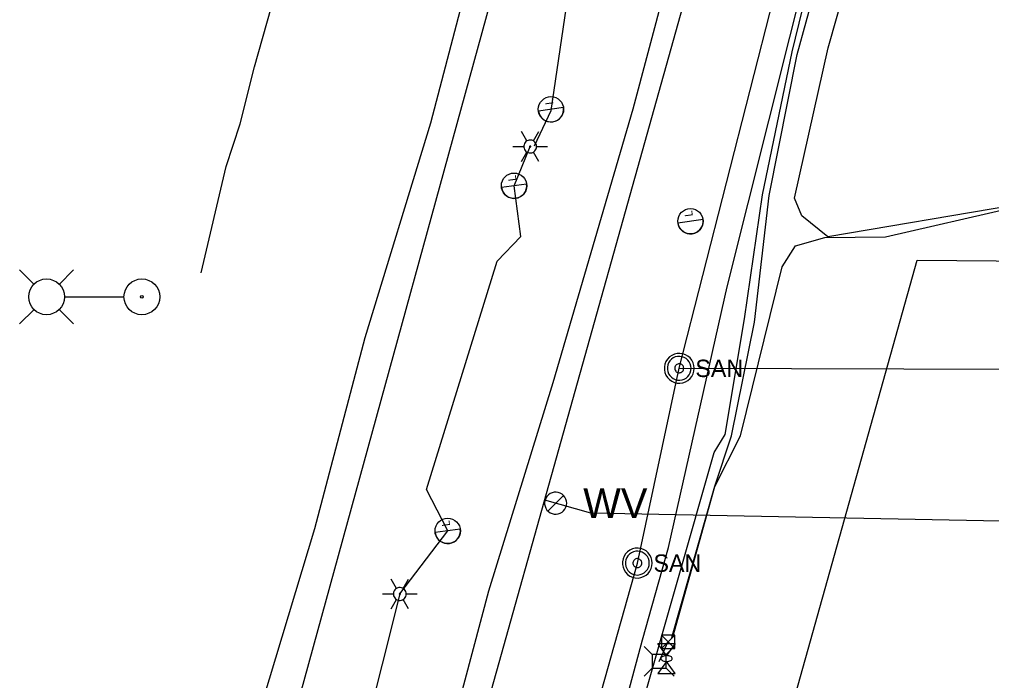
# Model space of a CAD drawing. Extents: x 596028 to 606371, y 330010 to 403088.
# Drawn here: x 604903.8 to 605119, y 336317.8 to 336464.1 of the extents above; entities that cross this region are included whole.
import ezdxf

# ---------------------------------------------------------------- set-up
doc = ezdxf.new("R2010")
doc.units = 0
for name, color, linetype in [('E_LTG', 7, 'Continuous'), ('E_LTG_CID', 7, 'Continuous'), ('E_UTL_E', 7, 'Continuous'), ('E_UTL_E_Bold', 7, 'Continuous'), ('E_UTL_E_UG', 7, 'Continuous'), ('E_UTL_ETransformer', 7, 'Continuous'), ('E_UTL_G_UG', 7, 'Continuous'), ('E_UTL_SAN_MH', 7, 'Continuous'), ('E_UTL_SAN_UG', 7, 'Continuous'), ('E_UTL_TV_UG', 7, 'Continuous'), ('E_UTL_W', 7, 'Continuous'), ('E_UTL_W_UG', 7, 'Continuous')]:
    doc.layers.add(name, color=color, linetype=linetype)

# ---------------------------------------------------------------- blocks, each defined once
blk = doc.blocks.new('ACAD_PROXY_ENTITY_4')
at = {"layer": 'E_UTL_W'}
for points in [[(1844075.71, 1025018.57), (1844075.57, 1025019.98), (1844075.17, 1025021.33), (1844074.52, 1025022.59), (1844073.65, 1025023.71), (1844072.58, 1025024.63), (1844071.35, 1025025.34), (1844070.01, 1025025.81), (1844068.61, 1025026.01), (1844067.2, 1025025.94), (1844065.82, 1025025.61), (1844064.53, 1025025.02), (1844063.38, 1025024.2), (1844062.4, 1025023.17), (1844061.63, 1025021.98), (1844061.11, 1025020.66), (1844060.84, 1025019.27), (1844060.84, 1025017.86), (1844061.11, 1025016.47), (1844061.63, 1025015.15), (1844062.4, 1025013.96), (1844063.38, 1025012.93), (1844064.53, 1025012.11), (1844065.82, 1025011.52), (1844067.2, 1025011.19), (1844068.61, 1025011.12), (1844070.01, 1025011.32), (1844071.35, 1025011.79), (1844072.58, 1025012.5), (1844073.65, 1025013.42), (1844074.52, 1025014.54), (1844075.17, 1025015.8), (1844075.57, 1025017.16), (1844075.71, 1025018.57)], [(1844062.99, 1025013.3), (1844073.52, 1025023.83)]]:
    blk.add_lwpolyline(points, dxfattribs=at)
blk.add_text('WV', height=20.117, dxfattribs=at).set_placement((1844086.88, 1025008.51))
blk = doc.blocks.new('_U272')
at = {"layer": 'E_LTG'}
blk.add_lwpolyline([(0.001, -0.171), (0.001, 0.172)], dxfattribs=at)
blk.add_circle((0.001, 0), 0.171, dxfattribs=at)
blk.add_arc((0.001, 0), 0.171, 90, 270, dxfattribs=at)
blk.add_text('L', height=0.108, dxfattribs=at).set_placement((0.066, -0.042))

msp = doc.modelspace()

# ---------------------------------------------------------------- linework, layer by layer
at = {"layer": 'E_LTG'}
for points in [[(605016.17, 336437.24), (605014.98, 336439.3)], [(605018.32, 336436), (605018.29, 336436.27), (605018.21, 336436.53), (605018.09, 336436.77), (605017.92, 336436.98), (605017.72, 336437.16), (605017.48, 336437.3), (605017.22, 336437.39), (605016.96, 336437.43), (605016.68, 336437.41), (605016.42, 336437.35), (605016.17, 336437.24), (605015.95, 336437.08), (605015.76, 336436.88), (605015.62, 336436.65), (605015.52, 336436.4), (605015.47, 336436.13), (605015.47, 336435.86), (605015.52, 336435.6), (605015.62, 336435.34), (605015.76, 336435.11), (605015.95, 336434.92), (605016.17, 336434.76), (605016.42, 336434.65), (605016.68, 336434.58), (605016.96, 336434.57), (605017.22, 336434.61), (605017.48, 336434.7), (605017.72, 336434.83), (605017.92, 336435.01), (605018.09, 336435.23), (605018.21, 336435.47), (605018.29, 336435.73), (605018.32, 336436)], [(605018.32, 336436), (605018.29, 336436.27), (605018.21, 336436.53), (605018.09, 336436.77), (605017.92, 336436.98), (605017.72, 336437.16), (605017.48, 336437.3), (605017.22, 336437.39), (605016.96, 336437.43), (605016.68, 336437.41), (605016.42, 336437.35), (605016.17, 336437.24), (605015.95, 336437.08), (605015.76, 336436.88), (605015.62, 336436.65), (605015.52, 336436.4), (605015.47, 336436.13), (605015.47, 336435.86), (605015.52, 336435.6), (605015.62, 336435.34), (605015.76, 336435.11), (605015.95, 336434.92), (605016.17, 336434.76), (605016.42, 336434.65), (605016.68, 336434.58), (605016.96, 336434.57), (605017.22, 336434.61), (605017.48, 336434.7), (605017.72, 336434.83), (605017.92, 336435.01), (605018.09, 336435.23), (605018.21, 336435.47), (605018.29, 336435.73), (605018.32, 336436)], [(605018.32, 336436), (605018.29, 336436.27), (605018.21, 336436.53), (605018.09, 336436.77), (605017.92, 336436.98), (605017.72, 336437.16), (605017.48, 336437.3), (605017.22, 336437.39), (605016.96, 336437.43), (605016.68, 336437.41), (605016.42, 336437.35), (605016.17, 336437.24), (605015.95, 336437.08), (605015.76, 336436.88), (605015.62, 336436.65), (605015.52, 336436.4), (605015.47, 336436.13), (605015.47, 336435.86), (605015.52, 336435.6), (605015.62, 336435.34), (605015.76, 336435.11), (605015.95, 336434.92), (605016.17, 336434.76), (605016.42, 336434.65), (605016.68, 336434.58), (605016.96, 336434.57), (605017.22, 336434.61), (605017.48, 336434.7), (605017.72, 336434.83), (605017.92, 336435.01), (605018.09, 336435.23), (605018.21, 336435.47), (605018.29, 336435.73), (605018.32, 336436)], [(605017.6, 336437.24), (605018.79, 336439.3)], [(605013.08, 336436), (605015.46, 336436)], [(605017.01, 336436), (605017, 336436.02), (605017, 336436.04), (605016.99, 336436.06), (605016.97, 336436.08), (605016.96, 336436.1), (605016.94, 336436.11), (605016.92, 336436.11), (605016.89, 336436.12), (605016.87, 336436.12), (605016.85, 336436.11), (605016.83, 336436.1), (605016.81, 336436.09), (605016.79, 336436.07), (605016.78, 336436.05), (605016.77, 336436.03), (605016.77, 336436.01), (605016.77, 336435.99), (605016.77, 336435.96), (605016.78, 336435.94), (605016.79, 336435.92), (605016.81, 336435.91), (605016.83, 336435.89), (605016.85, 336435.89), (605016.87, 336435.88), (605016.89, 336435.88), (605016.92, 336435.88), (605016.94, 336435.89), (605016.96, 336435.9), (605016.97, 336435.92), (605016.99, 336435.93), (605017, 336435.95), (605017, 336435.98), (605017.01, 336436)], [(605018.32, 336436), (605020.7, 336436)], [(605014.98, 336432.7), (605016.17, 336434.76)], [(605018.79, 336432.7), (605017.6, 336434.76)], [(604907.05, 336405.5), (604903.82, 336408.74)], [(604912.59, 336405.5), (604915.82, 336408.74)], [(604913.84, 336402.74), (604926.89, 336402.74)], [(604907.05, 336399.96), (604903.82, 336396.74)], [(604912.59, 336399.96), (604915.82, 336396.74)], [(604987.32, 336338.24), (604986.13, 336340.3)], [(604989.46, 336337), (604989.43, 336337.27), (604989.36, 336337.53), (604989.23, 336337.78), (604989.07, 336337.99), (604988.86, 336338.17), (604988.62, 336338.3), (604988.37, 336338.39), (604988.1, 336338.43), (604987.83, 336338.42), (604987.56, 336338.35), (604987.32, 336338.24), (604987.1, 336338.08), (604986.91, 336337.89), (604986.76, 336337.66), (604986.66, 336337.41), (604986.61, 336337.14), (604986.61, 336336.87), (604986.66, 336336.6), (604986.76, 336336.35), (604986.91, 336336.12), (604987.1, 336335.92), (604987.32, 336335.77), (604987.56, 336335.65), (604987.83, 336335.59), (604988.1, 336335.58), (604988.37, 336335.61), (604988.62, 336335.7), (604988.86, 336335.84), (604989.07, 336336.02), (604989.23, 336336.23), (604989.36, 336336.47), (604989.43, 336336.73), (604989.46, 336337)], [(604989.46, 336337), (604989.43, 336337.27), (604989.36, 336337.53), (604989.23, 336337.78), (604989.07, 336337.99), (604988.86, 336338.17), (604988.62, 336338.3), (604988.37, 336338.39), (604988.1, 336338.43), (604987.83, 336338.42), (604987.56, 336338.35), (604987.32, 336338.24), (604987.1, 336338.08), (604986.91, 336337.89), (604986.76, 336337.66), (604986.66, 336337.41), (604986.61, 336337.14), (604986.61, 336336.87), (604986.66, 336336.6), (604986.76, 336336.35), (604986.91, 336336.12), (604987.1, 336335.92), (604987.32, 336335.77), (604987.56, 336335.65), (604987.83, 336335.59), (604988.1, 336335.58), (604988.37, 336335.61), (604988.62, 336335.7), (604988.86, 336335.84), (604989.07, 336336.02), (604989.23, 336336.23), (604989.36, 336336.47), (604989.43, 336336.73), (604989.46, 336337)], [(604989.46, 336337), (604989.43, 336337.27), (604989.36, 336337.53), (604989.23, 336337.78), (604989.07, 336337.99), (604988.86, 336338.17), (604988.62, 336338.3), (604988.37, 336338.39), (604988.1, 336338.43), (604987.83, 336338.42), (604987.56, 336338.35), (604987.32, 336338.24), (604987.1, 336338.08), (604986.91, 336337.89), (604986.76, 336337.66), (604986.66, 336337.41), (604986.61, 336337.14), (604986.61, 336336.87), (604986.66, 336336.6), (604986.76, 336336.35), (604986.91, 336336.12), (604987.1, 336335.92), (604987.32, 336335.77), (604987.56, 336335.65), (604987.83, 336335.59), (604988.1, 336335.58), (604988.37, 336335.61), (604988.62, 336335.7), (604988.86, 336335.84), (604989.07, 336336.02), (604989.23, 336336.23), (604989.36, 336336.47), (604989.43, 336336.73), (604989.46, 336337)], [(604988.75, 336338.24), (604989.94, 336340.3)], [(604984.22, 336337), (604986.6, 336337)], [(604988.15, 336337), (604988.15, 336337.03), (604988.14, 336337.05), (604988.13, 336337.07), (604988.12, 336337.09), (604988.1, 336337.1), (604988.08, 336337.11), (604988.06, 336337.12), (604988.04, 336337.12), (604988.01, 336337.12), (604987.99, 336337.12), (604987.97, 336337.11), (604987.95, 336337.09), (604987.94, 336337.08), (604987.93, 336337.06), (604987.92, 336337.04), (604987.91, 336337.01), (604987.91, 336336.99), (604987.92, 336336.97), (604987.93, 336336.95), (604987.94, 336336.93), (604987.95, 336336.91), (604987.97, 336336.9), (604987.99, 336336.89), (604988.01, 336336.89), (604988.04, 336336.88), (604988.06, 336336.89), (604988.08, 336336.9), (604988.1, 336336.91), (604988.12, 336336.92), (604988.13, 336336.94), (604988.14, 336336.96), (604988.15, 336336.98), (604988.15, 336337)], [(604989.46, 336337), (604991.84, 336337)], [(604986.13, 336333.7), (604987.32, 336335.77)], [(604989.94, 336333.7), (604988.75, 336335.77)]]:
    msp.add_lwpolyline(points, dxfattribs=at)
for centre, radius in [((604909.82, 336402.74), 3.96), ((604930.92, 336402.74), 3.96), ((604930.92, 336402.74), 0.303)]:
    msp.add_circle(centre, radius, dxfattribs=at)
at = {"layer": 'E_LTG_CID'}
for p, q in [((605021.55, 336443.99), (605037.11, 336550.19)), ((605017.81, 336436.16), (605021.55, 336443.99))]:
    msp.add_line(p, q, dxfattribs=at)
for points in [[(604988.03, 336337), (604998.63, 336350.94), (604993.97, 336360.1), (605009.58, 336410.65), (605014.85, 336416.07), (605013.31, 336427.31), (605016.89, 336436)], [(604988.03, 336337), (604960.61, 336227.82), (604932.87, 336119.93), (604914.53, 336002.22), (604913.02, 335913.04)]]:
    msp.add_lwpolyline(points, dxfattribs=at)
at = {"layer": 'E_UTL_E'}
for points in [[(605043.9, 336323.64), (605042.15, 336325.39)], [(605047, 336323.64), (605048.75, 336325.39)], [(605047, 336323.64), (605043.9, 336323.64)], [(605043.9, 336323.64), (605043.9, 336320.55)], [(605047, 336320.55), (605047, 336323.64)], [(605043.9, 336320.55), (605042.15, 336318.79)], [(605043.9, 336320.55), (605047, 336320.55)], [(605047, 336320.55), (605048.75, 336318.79)]]:
    msp.add_lwpolyline(points, dxfattribs=at)
at = {"layer": 'E_UTL_E_Bold'}
for points in [[(605045.17, 336326.01), (605048.98, 336326.01)], [(605047.07, 336323.35), (605045.17, 336326.01)], [(605048.98, 336326.01), (605047.07, 336323.35)], [(605048.34, 336322.71), (605048.32, 336322.83), (605048.25, 336322.95), (605048.14, 336323.06), (605047.99, 336323.15), (605047.81, 336323.23), (605047.6, 336323.29), (605047.37, 336323.33), (605047.13, 336323.35), (605046.89, 336323.34), (605046.66, 336323.31), (605046.44, 336323.26), (605046.24, 336323.19), (605046.07, 336323.1), (605045.94, 336323), (605045.85, 336322.89), (605045.81, 336322.77), (605045.81, 336322.65), (605045.85, 336322.53), (605045.94, 336322.42), (605046.07, 336322.32), (605046.24, 336322.23), (605046.44, 336322.16), (605046.66, 336322.11), (605046.89, 336322.08), (605047.13, 336322.08), (605047.37, 336322.09), (605047.6, 336322.13), (605047.81, 336322.19), (605047.99, 336322.27), (605048.14, 336322.37), (605048.25, 336322.48), (605048.32, 336322.59), (605048.34, 336322.71)], [(605047.07, 336322.08), (605045.17, 336319.41)], [(605048.98, 336319.41), (605047.07, 336322.08)], [(605045.17, 336319.41), (605048.98, 336319.41)]]:
    msp.add_lwpolyline(points, dxfattribs=at)
at = {"layer": 'E_UTL_E_UG'}
for points in [[(605008.63, 336196.68), (605057.64, 336368.33), (605060.05, 336372.29), (605064.33, 336397.87), (605068.34, 336425.32), (605074.89, 336456.97), (605090.92, 336522.59), (605106.66, 336579.53), (605110.34, 336595.28), (605128.69, 336673.59), (605128.48, 336717.48), (605129.55, 336741.75), (605130.77, 336763.77), (605133.86, 336788.7), (605136.04, 336801.96), (605136.21, 336812.95)], [(605156.82, 336431.68), (605123.74, 336422.95), (605082.79, 336416.02), (605077.04, 336420.68), (605075.43, 336424.55), (605082.86, 336457.85), (605100.36, 336519.4), (605106.58, 336545.81), (605112.8, 336572.21), (605121.5, 336612.94)], [(605048.22, 336327.34), (605057.76, 336360.86), (605061.45, 336372.02), (605066.54, 336397.15), (605069.8, 336425.19), (605075.97, 336456.38), (605083.96, 336485.36), (605092.27, 336522.32), (605108.48, 336579.43), (605108.03, 336584.2), (605110.9, 336588.52), (605114.89, 336591.08)], [(604944.06, 336408.07), (604949.59, 336431.56), (604952.65, 336440.99), (604955.83, 336453.64), (604959.54, 336466.69), (604961.17, 336475.89), (604958.78, 336484.26), (604959.14, 336488.7), (604945.07, 336498.57), (604927.52, 336512.65), (604918.57, 336515.36)], [(604964.23, 336308.17), (605017.56, 336502.37)], [(605048.44, 336327.41), (605057.76, 336360.81), (605063.48, 336372.02), (605072.68, 336409.36), (605075.63, 336414.04), (605082.09, 336415.84), (605095.57, 336416), (605123.82, 336422.48), (605157.14, 336430.84)], [(604980.68, 335886.76), (604991.87, 336016.1), (605102.55, 336410.88), (605260.15, 336409.56), (605587.73, 336403.22)], [(605045.45, 336322.09), (605047.47, 336326.45)]]:
    msp.add_lwpolyline(points, dxfattribs=at)
at = {"layer": 'E_UTL_ETransformer'}
for p, q in [((605045.93, 336327.91), (605048.93, 336324.91)), ((605048.93, 336327.91), (605045.93, 336324.91))]:
    msp.add_line(p, q, dxfattribs=at)
msp.add_lwpolyline([(605045.93, 336324.91), (605048.93, 336324.91), (605048.93, 336327.91), (605045.93, 336327.91)], close=True, dxfattribs=at)
at = {"layer": 'E_UTL_G_UG'}
for points in [[(604947.77, 336280.3), (604969.19, 336351.45), (604980.36, 336393.71), (604994.86, 336441.23), (605007.11, 336488.05), (605022.16, 336540.99), (605036.14, 336593.75), (605045.56, 336633.88), (605050.72, 336657.87), (605053.8, 336682.24), (605055.24, 336717.3)], [(605007.72, 336337.72), (605021.94, 336383.75), (605039.69, 336444.37), (605053.58, 336496.44), (605065.41, 336541.18), (605079.67, 336595.77), (605088.28, 336639.05), (605093.42, 336677.26), (605096.52, 336717.08)], [(604920.42, 336014.05), (604967.96, 336188.2), (605007.72, 336337.72)]]:
    msp.add_lwpolyline(points, dxfattribs=at)
at = {"layer": 'E_UTL_SAN_MH'}
for points in [[(605053.19, 336386.93), (605053.13, 336387.56), (605052.95, 336388.16), (605052.66, 336388.72), (605052.27, 336389.21), (605051.8, 336389.62), (605051.26, 336389.93), (605050.66, 336390.14), (605050.04, 336390.23), (605049.42, 336390.2), (605048.81, 336390.05), (605048.24, 336389.79), (605047.73, 336389.43), (605047.29, 336388.97), (605046.95, 336388.44), (605046.72, 336387.86), (605046.6, 336387.25), (605046.6, 336386.62), (605046.72, 336386), (605046.95, 336385.42), (605047.29, 336384.89), (605047.73, 336384.44), (605048.24, 336384.07), (605048.81, 336383.81), (605049.42, 336383.67), (605050.04, 336383.64), (605050.66, 336383.72), (605051.26, 336383.93), (605051.8, 336384.24), (605052.27, 336384.65), (605052.66, 336385.15), (605052.95, 336385.71), (605053.13, 336386.31), (605053.19, 336386.93)], [(605052.53, 336386.93), (605052.48, 336387.43), (605052.34, 336387.91), (605052.11, 336388.36), (605051.8, 336388.75), (605051.42, 336389.08), (605050.98, 336389.33), (605050.51, 336389.5), (605050.01, 336389.57), (605049.51, 336389.54), (605049.02, 336389.43), (605048.57, 336389.22), (605048.16, 336388.93), (605047.81, 336388.56), (605047.54, 336388.14), (605047.35, 336387.68), (605047.26, 336387.18), (605047.26, 336386.68), (605047.35, 336386.19), (605047.54, 336385.72), (605047.81, 336385.3), (605048.16, 336384.94), (605048.57, 336384.65), (605049.02, 336384.44), (605049.51, 336384.32), (605050.01, 336384.29), (605050.51, 336384.37), (605050.98, 336384.53), (605051.42, 336384.78), (605051.8, 336385.11), (605052.11, 336385.5), (605052.34, 336385.95), (605052.48, 336386.43), (605052.53, 336386.93)], [(605050.88, 336386.93), (605050.86, 336387.12), (605050.81, 336387.3), (605050.72, 336387.47), (605050.6, 336387.62), (605050.46, 336387.74), (605050.3, 336387.83), (605050.12, 336387.89), (605049.93, 336387.92), (605049.75, 336387.91), (605049.56, 336387.87), (605049.39, 336387.79), (605049.24, 336387.68), (605049.11, 336387.54), (605049.01, 336387.39), (605048.94, 336387.21), (605048.9, 336387.03), (605048.9, 336386.84), (605048.94, 336386.65), (605049.01, 336386.48), (605049.11, 336386.32), (605049.24, 336386.18), (605049.39, 336386.07), (605049.56, 336386), (605049.75, 336385.95), (605049.93, 336385.94), (605050.12, 336385.97), (605050.3, 336386.03), (605050.46, 336386.13), (605050.6, 336386.25), (605050.72, 336386.4), (605050.81, 336386.56), (605050.86, 336386.74), (605050.88, 336386.93)], [(605043.91, 336343.83), (605043.85, 336344.46), (605043.67, 336345.06), (605043.39, 336345.61), (605043, 336346.11), (605042.53, 336346.52), (605041.98, 336346.83), (605041.39, 336347.04), (605040.77, 336347.13), (605040.14, 336347.1), (605039.53, 336346.95), (605038.96, 336346.69), (605038.45, 336346.32), (605038.02, 336345.87), (605037.68, 336345.34), (605037.44, 336344.76), (605037.33, 336344.14), (605037.33, 336343.52), (605037.44, 336342.9), (605037.68, 336342.32), (605038.02, 336341.79), (605038.45, 336341.34), (605038.96, 336340.97), (605039.53, 336340.71), (605040.14, 336340.56), (605040.77, 336340.53), (605041.39, 336340.62), (605041.98, 336340.83), (605042.53, 336341.14), (605043, 336341.55), (605043.39, 336342.05), (605043.67, 336342.6), (605043.85, 336343.21), (605043.91, 336343.83)], [(605043.25, 336343.83), (605043.2, 336344.33), (605043.06, 336344.81), (605042.83, 336345.26), (605042.52, 336345.65), (605042.14, 336345.98), (605041.71, 336346.23), (605041.23, 336346.4), (605040.74, 336346.47), (605040.24, 336346.44), (605039.75, 336346.33), (605039.29, 336346.12), (605038.88, 336345.83), (605038.54, 336345.46), (605038.26, 336345.04), (605038.08, 336344.57), (605037.98, 336344.08), (605037.98, 336343.58), (605038.08, 336343.09), (605038.26, 336342.62), (605038.54, 336342.2), (605038.88, 336341.84), (605039.29, 336341.54), (605039.75, 336341.34), (605040.24, 336341.22), (605040.74, 336341.19), (605041.23, 336341.27), (605041.71, 336341.43), (605042.14, 336341.68), (605042.52, 336342.01), (605042.83, 336342.4), (605043.06, 336342.85), (605043.2, 336343.33), (605043.25, 336343.83)], [(605041.6, 336343.83), (605041.58, 336344.02), (605041.53, 336344.2), (605041.44, 336344.37), (605041.33, 336344.51), (605041.19, 336344.64), (605041.02, 336344.73), (605040.84, 336344.79), (605040.66, 336344.82), (605040.47, 336344.81), (605040.29, 336344.77), (605040.12, 336344.69), (605039.96, 336344.58), (605039.83, 336344.44), (605039.73, 336344.28), (605039.66, 336344.11), (605039.63, 336343.92), (605039.63, 336343.74), (605039.66, 336343.55), (605039.73, 336343.38), (605039.83, 336343.22), (605039.96, 336343.08), (605040.12, 336342.97), (605040.29, 336342.9), (605040.47, 336342.85), (605040.66, 336342.84), (605040.84, 336342.87), (605041.02, 336342.93), (605041.19, 336343.02), (605041.33, 336343.15), (605041.44, 336343.3), (605041.53, 336343.46), (605041.58, 336343.64), (605041.6, 336343.83)]]:
    msp.add_lwpolyline(points, dxfattribs=at)
at = {"layer": 'E_UTL_SAN_UG'}
for p, q in [((605049.89, 336386.93), (605122.9, 336673.59)), ((605040.61, 336343.83), (605049.89, 336386.93)), ((605048.6, 336386.27), (605048.6, 336386.27)), ((604948.46, 336015.86), (605040.61, 336343.83))]:
    msp.add_line(p, q, dxfattribs=at)
msp.add_lwpolyline([(605049.89, 336386.93), (605149.36, 336386.67)], dxfattribs=at)
at = {"layer": 'E_UTL_TV_UG'}
for points in [[(605060.52, 336404.97), (605111.34, 336607.47), (605123.74, 336673.87), (605132.43, 336751.8), (605132.43, 336837.89)], [(604953.74, 335700.7), (604947.56, 335736.19), (604941.77, 335773.97), (604943.64, 335782.51), (604943.62, 335782.47), (604940.93, 335823.43), (604944.35, 335865.62), (604944.84, 335892.26), (604946.69, 335923.37), (604951.72, 335970.22), (604956.7, 336009.43), (604966.16, 336057), (604981.4, 336117.37), (604995.05, 336168.57), (604995.08, 336168.59), (605002.88, 336192.51), (605017.85, 336240.31), (605030.14, 336283.75), (605041.76, 336326.86), (605047.54, 336347.25), (605060.52, 336404.97)]]:
    msp.add_lwpolyline(points, dxfattribs=at)
at = {"layer": 'E_UTL_W_UG'}
for points in [[(604950.66, 336110.15), (605061.8, 336506.7), (605086.46, 336607.72)], [(605020.07, 336357.79), (605030.25, 336354.93), (605219.38, 336351.26)]]:
    msp.add_lwpolyline(points, dxfattribs=at)

# ---------------------------------------------------------------- block references
at = {"layer": 'E_LTG_CID', "xscale": 16.404166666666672, "yscale": 16.404166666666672, "rotation": 97.82095686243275}
for p in [(605021.49, 336444.21), (605013.32, 336427.3), (605052.38, 336419.44), (604998.63, 336350.93)]:
    msp.add_blockref('_U272', p, dxfattribs=at)
at = {"layer": 'E_UTL_W', "xscale": 0.32808333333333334, "yscale": 0.32808333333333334}
msp.add_blockref('ACAD_PROXY_ENTITY_4', (14.46, 65.57), dxfattribs=at)

# ---------------------------------------------------------------- texts
at = {"layer": 'E_UTL_SAN_MH'}
for p in [(605053.45, 336384.99), (605044.18, 336341.89)]:
    msp.add_text('SAN', height=3.849, dxfattribs=at).set_placement(p)

doc.saveas('drawing.dxf')
